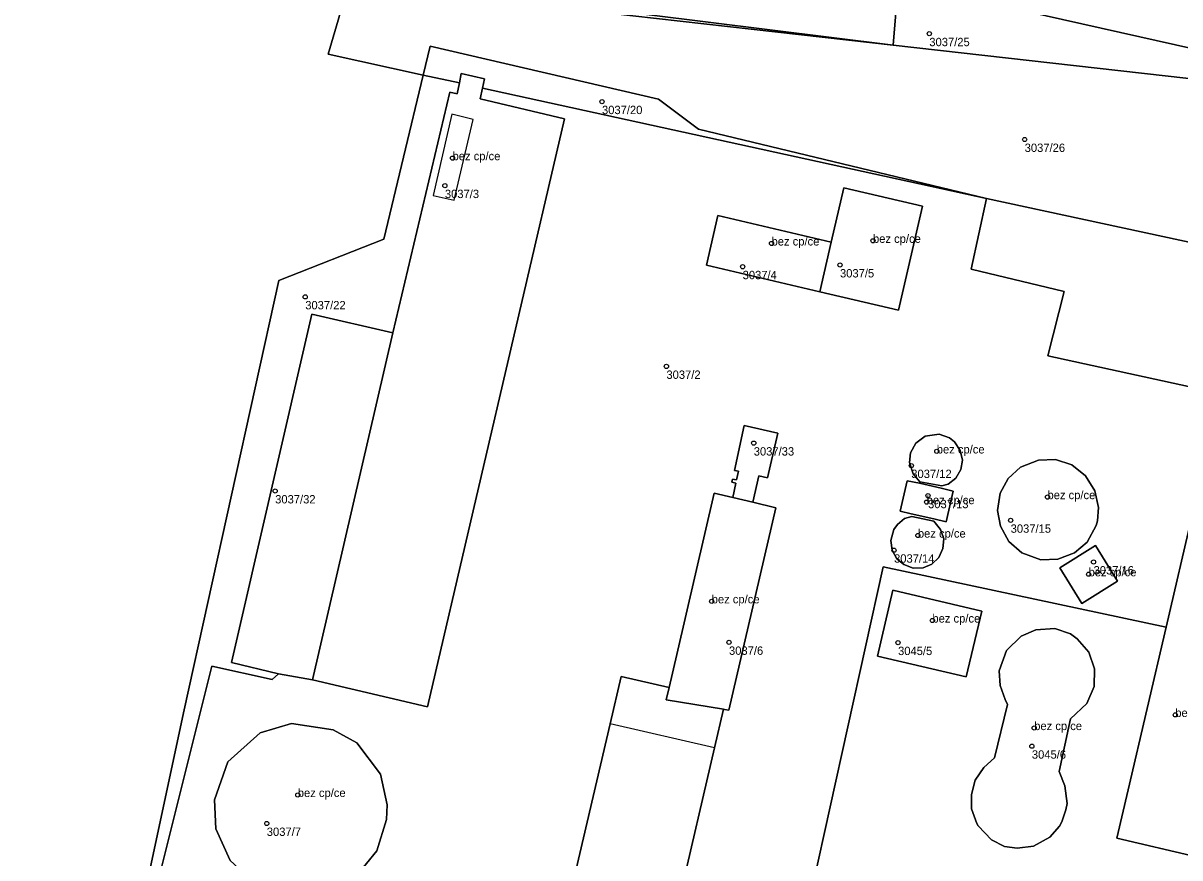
# Model space of a CAD drawing. Extents: x -878211 to -870363, y -1058464 to -1052522.
# Drawn here: x -873094.9 to -872956.5, y -1056521.4 to -1056421.5 of the extents above; entities that cross this region are included whole.
import ezdxf

# ---------------------------------------------------------------- set-up
doc = ezdxf.new("R2010")
doc.units = 0
for name, color, linetype in [('Definiční body', 7, 'Continuous'), ('Polygon budovy', 7, 'Continuous'), ('Polygon parcely', 7, 'Continuous')]:
    doc.layers.add(name, color=color, linetype=linetype)

msp = doc.modelspace()

# ---------------------------------------------------------------- linework, layer by layer
at = {"layer": 'Definiční body'}
for centre in [(-872986.43, -1056422.72994), (-873025.6, -1056430.85994), (-872975.02, -1056435.38994), (-873043.48, -1056437.61994), (-873044.4, -1056440.90994), (-873005.31, -1056447.82994), (-872993.17, -1056447.50994), (-873008.77, -1056450.61994), (-872997.12, -1056450.40994), (-873061.11, -1056454.22994), (-873017.89, -1056462.54994), (-873007.44, -1056471.72994), (-872985.54, -1056472.71994), (-872988.59, -1056474.41994), (-873064.71, -1056477.45994), (-872986.74, -1056478.78994), (-872986.58, -1056478.02994), (-872972.29, -1056478.18994), (-872976.7, -1056480.96994), (-872987.8, -1056482.78994), (-872990.65, -1056484.54994), (-872966.78, -1056485.95994), (-872967.37, -1056487.41994), (-873012.47, -1056490.65994), (-872986.06, -1056492.95994), (-873010.4, -1056495.57994), (-872990.17, -1056495.60994), (-872957, -1056504.25994), (-872973.88, -1056505.82994), (-872974.16, -1056508.00994), (-873062, -1056513.83994), (-873065.71, -1056517.25994)]:
    msp.add_circle(centre, 0.25, dxfattribs=at)
at = {"layer": 'Polygon budovy'}
for points in [[(-873045.82, -1056442.09), (-873043.29, -1056442.67), (-873041.02, -1056432.98), (-873043.56, -1056432.36)], [(-872998.17, -1056447.69), (-872999.53, -1056453.62), (-872990.12, -1056455.8), (-872987.26, -1056443.37), (-872996.67, -1056441.17)], [(-873013.09, -1056450.42), (-872999.53, -1056453.62), (-872998.17, -1056447.69), (-873011.72, -1056444.49)], [(-872984.95, -1056476.83), (-872984.18, -1056476.63), (-872983.27, -1056475.93), (-872982.67, -1056474.9), (-872982.47, -1056473.76), (-872982.72, -1056472.62), (-872983.4, -1056471.58), (-872984, -1056471.1), (-872985.27, -1056470.64), (-872986.92, -1056470.89), (-872988.03, -1056471.72), (-872988.7, -1056472.9), (-872988.79, -1056474.06), (-872988.35, -1056475.41), (-872987.56, -1056476.35)], [(-872971.32, -1056473.7), (-872973.36, -1056473.77), (-872975.51, -1056474.6), (-872977, -1056475.96), (-872977.94, -1056477.73), (-872978.26, -1056479.79), (-872977.93, -1056481.67), (-872976.9, -1056483.5), (-872975.37, -1056484.85), (-872973.1, -1056485.7), (-872971.04, -1056485.63), (-872969.06, -1056484.86), (-872967.56, -1056483.6), (-872966.46, -1056481.61), (-872966.32, -1056481.05), (-872966.17, -1056479.45), (-872966.61, -1056477.43), (-872967.73, -1056475.64), (-872969.37, -1056474.31)], [(-872989.09, -1056476.23), (-872989.93, -1056479.87), (-872988.59, -1056480.21), (-872985.88, -1056480.81), (-872984.42, -1056481.15), (-872983.58, -1056477.49), (-872985.03, -1056477.14), (-872987.61, -1056476.54)], [(-873011.06, -1056503.59), (-873010.93, -1056503.61), (-873010.44, -1056503.69), (-873004.8, -1056479.46), (-873007.55, -1056478.81), (-873009.96, -1056478.24), (-873012.19, -1056477.72), (-873016.66, -1056497.03), (-873017.58, -1056500.98), (-873017.92, -1056502.47)], [(-872991.05, -1056483.4), (-872990.88, -1056484.56), (-872990.33, -1056485.58), (-872989.5, -1056486.27), (-872988.36, -1056486.69), (-872987.18, -1056486.67), (-872986.14, -1056486.22), (-872985.29, -1056485.41), (-872984.8, -1056484.34), (-872984.71, -1056483.2), (-872985.09, -1056482.05), (-872985.88, -1056481.09), (-872988.54, -1056480.51), (-872989.39, -1056480.76), (-872990.25, -1056481.47), (-872990.69, -1056482.08)], [(-872963.99, -1056519), (-872954.44, -1056521.25), (-872953.11, -1056515.44), (-872948.52, -1056495.82), (-872945.38, -1056482.42), (-872954.94, -1056480.2), (-872958.1, -1056493.77), (-872962.64, -1056513.22)], [(-872970.8, -1056486.64), (-872968.18, -1056490.91), (-872963.93, -1056488.25), (-872966.54, -1056483.97)], [(-872992.64, -1056497.22), (-872982.03, -1056499.7), (-872980.16, -1056491.84), (-872990.78, -1056489.34)], [(-872969.55, -1056494.55), (-872971.42, -1056493.93), (-872973.68, -1056494.06), (-872975.45, -1056494.82), (-872977.18, -1056496.56), (-872978.07, -1056498.98), (-872977.94, -1056500.74), (-872977.34, -1056502.4), (-872977.07, -1056503.03), (-872978.63, -1056509.41), (-872979.92, -1056510.57), (-872980.94, -1056512.06), (-872981.4, -1056513.78), (-872981.38, -1056515.51), (-872980.75, -1056517.25), (-872980.6, -1056517.55), (-872979, -1056519.23), (-872977.43, -1056520.02), (-872975.9, -1056520.22), (-872973.97, -1056519.98), (-872972.01, -1056518.91), (-872970.87, -1056517.58), (-872970.56, -1056517.04), (-872970.11, -1056515.64), (-872969.95, -1056514.87), (-872970.2, -1056512.76), (-872970.89, -1056511.05), (-872969.54, -1056504.75), (-872967.6, -1056502.9), (-872966.71, -1056500.85), (-872966.65, -1056498.74), (-872967.35, -1056496.75), (-872968.72, -1056495.15)], [(-873071.98, -1056514.44), (-873071.81, -1056517.89), (-873070.11, -1056521.67), (-873067.06, -1056524.5), (-873062.6, -1056526.02), (-873057.57, -1056525.11), (-873056.35, -1056524.47), (-873055.02, -1056523.55), (-873052.56, -1056520.54), (-873051.39, -1056516.78), (-873051.31, -1056515.01), (-873052.12, -1056511.37), (-873054.94, -1056507.62), (-873057.76, -1056506.05), (-873062.74, -1056505.28), (-873066.51, -1056506.39), (-873070.37, -1056509.88)], [(-873024.64, -1056505.32), (-873033.02, -1056541.31), (-873030.84, -1056541.82), (-873020.86, -1056544.2), (-873020.52, -1056544.26), (-873012.13, -1056508.2)]]:
    msp.add_lwpolyline(points, close=True, dxfattribs=at)
at = {"layer": 'Polygon parcely'}
for points in [[(-873244.48, -1056356.43), (-873225.81, -1056348.81), (-873221.86, -1056347.43), (-873194.81, -1056337.96), (-873178.18, -1056332.14), (-873145.17, -1056320.58), (-873134.8, -1056318.72), (-873124.57, -1056319.83), (-873106.51, -1056328.59), (-873082.32, -1056348.71), (-873076.98, -1056353.15), (-873051.85, -1056374.06), (-873048.95, -1056375.59), (-873033.43, -1056389.65), (-873020.97, -1056399.66), (-872991.81, -1056416.21), (-872988.28, -1056417), (-872954.67, -1056424.56), (-872887.81, -1056435.69), (-872881.63, -1056438.09), (-872854.96, -1056448.23), (-872837.03, -1056455.05), (-872818.18, -1056462.16), (-872805.41, -1056466.97)], [(-872965.77, -1056583.53), (-873011.74, -1056572.86), (-873011.51, -1056570.14), (-873034.55, -1056564.89), (-873035.24, -1056567.6), (-873061.23, -1056562.29), (-873060.52, -1056559.37), (-873085.59, -1056550.38), (-873075.6, -1056503.67), (-873064.26, -1056452.27), (-873051.69, -1056447.33), (-873046.98, -1056427.68), (-873058.37, -1056425.18), (-873055.91, -1056416.73), (-872990.75, -1056424.08), (-873138.08, -1056405.74), (-873195.82, -1056404.5), (-873250.67, -1056402.54)], [(-872926.71, -1056471.2), (-872972.23, -1056461.3), (-872970.28, -1056453.57), (-872981.43, -1056450.92), (-872979.6, -1056442.46), (-873039.9, -1056429.23), (-873040.17, -1056430.54), (-873030.08, -1056432.9), (-873046.48, -1056503.28), (-873060.25, -1056500.07), (-873064.31, -1056499.33), (-873065.08, -1056500.02), (-873072.28, -1056498.43), (-873079.33, -1056526.69)], [(-873033.02, -1056541.31), (-873024.64, -1056505.32), (-873023.32, -1056499.67), (-873017.58, -1056500.98), (-873016.66, -1056497.03), (-873012.19, -1056477.72), (-873009.96, -1056478.24), (-873009.6, -1056476.51), (-873010.08, -1056476.42), (-873009.97, -1056476.03), (-873009.51, -1056476.13), (-873009.28, -1056475.09), (-873009.76, -1056474.99), (-873008.58, -1056469.62), (-873004.57, -1056470.52), (-873005.79, -1056475.88), (-873006.83, -1056475.66), (-873007.55, -1056478.81), (-873004.8, -1056479.46), (-873010.44, -1056503.69), (-873010.93, -1056503.61), (-873011.06, -1056503.59), (-873012.13, -1056508.2), (-873020.52, -1056544.26)], [(-873002.54, -1056534.4), (-872991.97, -1056486.55), (-872958.1, -1056493.77), (-872954.94, -1056480.2)], [(-872928.34, -1056591.52), (-872911.6, -1056519.37), (-872907.5, -1056504.95), (-872913.09, -1056503.37), (-872913.48, -1056503.29), (-872948.52, -1056495.82), (-872953.11, -1056515.44), (-872954.44, -1056521.25), (-872963.99, -1056519), (-872962.64, -1056513.22), (-872958.1, -1056493.77), (-872991.97, -1056486.55), (-873002.54, -1056534.4), (-873001.04, -1056534.73), (-873003.97, -1056547.59), (-873005.39, -1056547.27), (-873010.2, -1056569.04), (-873011.51, -1056570.14), (-873011.74, -1056572.86), (-872965.77, -1056583.53)]]:
    msp.add_lwpolyline(points, dxfattribs=at)
for points in [[(-873195.82, -1056404.5), (-873138.08, -1056405.74), (-872990.75, -1056424.08), (-872990.43, -1056420.24), (-873056.93, -1056413.56), (-873059.58, -1056410.35), (-873138.04, -1056402.11), (-873184.19, -1056397.93), (-873196, -1056396.62), (-873224.59, -1056394.53), (-873248.94, -1056393.39), (-873250.67, -1056402.54)], [(-873018.85, -1056430.55), (-873014.07, -1056434.17), (-872979.6, -1056442.46), (-872905, -1056458.53), (-872913.38, -1056502.65), (-872913.48, -1056503.29), (-872913.09, -1056503.37), (-872907.5, -1056504.95), (-872887.81, -1056435.69), (-872990.75, -1056424.08), (-873055.91, -1056416.73), (-873058.37, -1056425.18), (-873046.98, -1056427.68), (-873046.17, -1056424.22)], [(-872990.75, -1056424.08), (-872887.81, -1056435.69), (-872954.67, -1056424.56), (-872988.28, -1056417), (-872990.34, -1056418.28), (-872990.43, -1056420.24)], [(-873039.9, -1056429.23), (-872979.6, -1056442.46), (-873014.07, -1056434.17), (-873018.85, -1056430.55), (-873046.17, -1056424.22), (-873046.98, -1056427.68), (-873042.67, -1056428.62), (-873042.45, -1056427.48), (-873039.66, -1056428.11)], [(-873039.66, -1056428.11), (-873042.45, -1056427.48), (-873042.67, -1056428.62), (-873042.92, -1056429.91), (-873043.81, -1056429.71), (-873050.63, -1056458.53), (-873060.25, -1056500.07), (-873046.48, -1056503.28), (-873030.08, -1056432.9), (-873040.17, -1056430.54), (-873039.9, -1056429.23)], [(-873046.98, -1056427.68), (-873051.69, -1056447.33), (-873064.26, -1056452.27), (-873075.6, -1056503.67), (-873085.59, -1056550.38), (-873060.52, -1056559.37), (-873055.07, -1056536.32), (-873055.28, -1056533.33), (-873056.73, -1056532.17), (-873079.33, -1056526.69), (-873072.28, -1056498.43), (-873065.08, -1056500.02), (-873064.31, -1056499.33), (-873069.94, -1056498), (-873060.32, -1056456.29), (-873050.63, -1056458.53), (-873043.81, -1056429.71), (-873042.92, -1056429.91), (-873042.67, -1056428.62)], [(-873011.72, -1056444.49), (-872998.17, -1056447.69), (-872996.67, -1056441.17), (-872987.26, -1056443.37), (-872990.12, -1056455.8), (-872999.53, -1056453.62), (-873013.09, -1056450.42)], [(-872999.53, -1056453.62), (-872990.12, -1056455.8), (-872987.26, -1056443.37), (-872996.67, -1056441.17), (-872998.17, -1056447.69)], [(-872979.6, -1056442.46), (-872981.43, -1056450.92), (-872970.28, -1056453.57), (-872972.23, -1056461.3), (-872926.71, -1056471.2), (-872932.56, -1056496.55), (-872930.66, -1056498.75), (-872913.38, -1056502.65), (-872905, -1056458.53)], [(-872999.53, -1056453.62), (-872998.17, -1056447.69), (-873011.72, -1056444.49), (-873013.09, -1056450.42)], [(-873064.31, -1056499.33), (-873060.25, -1056500.07), (-873050.63, -1056458.53), (-873060.32, -1056456.29), (-873069.94, -1056498)], [(-873007.55, -1056478.81), (-873006.83, -1056475.66), (-873005.79, -1056475.88), (-873004.57, -1056470.52), (-873008.58, -1056469.62), (-873009.76, -1056474.99), (-873009.28, -1056475.09), (-873009.51, -1056476.13), (-873009.97, -1056476.03), (-873010.08, -1056476.42), (-873009.6, -1056476.51), (-873009.96, -1056478.24)], [(-872988.35, -1056475.41), (-872988.79, -1056474.06), (-872988.7, -1056472.9), (-872988.03, -1056471.72), (-872986.92, -1056470.89), (-872985.27, -1056470.64), (-872984, -1056471.1), (-872983.4, -1056471.58), (-872982.72, -1056472.62), (-872982.47, -1056473.76), (-872982.67, -1056474.9), (-872983.27, -1056475.93), (-872984.18, -1056476.63), (-872984.95, -1056476.83), (-872987.56, -1056476.35)], [(-872988.35, -1056475.41), (-872987.56, -1056476.35), (-872984.95, -1056476.83), (-872984.18, -1056476.63), (-872983.27, -1056475.93), (-872982.67, -1056474.9), (-872982.47, -1056473.76), (-872982.72, -1056472.62), (-872983.4, -1056471.58), (-872984, -1056471.1), (-872985.27, -1056470.64), (-872986.92, -1056470.89), (-872988.03, -1056471.72), (-872988.7, -1056472.9), (-872988.79, -1056474.06)], [(-872967.73, -1056475.64), (-872966.61, -1056477.43), (-872966.17, -1056479.45), (-872966.32, -1056481.05), (-872966.46, -1056481.61), (-872967.56, -1056483.6), (-872969.06, -1056484.86), (-872971.04, -1056485.63), (-872973.1, -1056485.7), (-872975.37, -1056484.85), (-872976.9, -1056483.5), (-872977.93, -1056481.67), (-872978.26, -1056479.79), (-872977.94, -1056477.73), (-872977, -1056475.96), (-872975.51, -1056474.6), (-872973.36, -1056473.77), (-872971.32, -1056473.7), (-872969.37, -1056474.31)], [(-872967.73, -1056475.64), (-872969.37, -1056474.31), (-872971.32, -1056473.7), (-872973.36, -1056473.77), (-872975.51, -1056474.6), (-872977, -1056475.96), (-872977.94, -1056477.73), (-872978.26, -1056479.79), (-872977.93, -1056481.67), (-872976.9, -1056483.5), (-872975.37, -1056484.85), (-872973.1, -1056485.7), (-872971.04, -1056485.63), (-872969.06, -1056484.86), (-872967.56, -1056483.6), (-872966.46, -1056481.61), (-872966.32, -1056481.05), (-872966.17, -1056479.45), (-872966.61, -1056477.43)], [(-872983.58, -1056477.49), (-872984.42, -1056481.15), (-872985.88, -1056480.81), (-872988.59, -1056480.21), (-872989.93, -1056479.87), (-872989.09, -1056476.23), (-872987.61, -1056476.54), (-872985.03, -1056477.14)], [(-872983.58, -1056477.49), (-872985.03, -1056477.14), (-872987.61, -1056476.54), (-872989.09, -1056476.23), (-872989.93, -1056479.87), (-872988.59, -1056480.21), (-872985.88, -1056480.81), (-872984.42, -1056481.15)], [(-873007.55, -1056478.81), (-873009.96, -1056478.24), (-873012.19, -1056477.72), (-873016.66, -1056497.03), (-873017.58, -1056500.98), (-873017.92, -1056502.47), (-873011.06, -1056503.59), (-873010.93, -1056503.61), (-873010.44, -1056503.69), (-873004.8, -1056479.46)], [(-872984.8, -1056484.34), (-872985.29, -1056485.41), (-872986.14, -1056486.22), (-872987.18, -1056486.67), (-872988.36, -1056486.69), (-872989.5, -1056486.27), (-872990.33, -1056485.58), (-872990.88, -1056484.56), (-872991.05, -1056483.4), (-872990.69, -1056482.08), (-872990.25, -1056481.47), (-872989.39, -1056480.76), (-872988.54, -1056480.51), (-872985.88, -1056481.09), (-872985.09, -1056482.05), (-872984.71, -1056483.2)], [(-872984.8, -1056484.34), (-872984.71, -1056483.2), (-872985.09, -1056482.05), (-872985.88, -1056481.09), (-872988.54, -1056480.51), (-872989.39, -1056480.76), (-872990.25, -1056481.47), (-872990.69, -1056482.08), (-872991.05, -1056483.4), (-872990.88, -1056484.56), (-872990.33, -1056485.58), (-872989.5, -1056486.27), (-872988.36, -1056486.69), (-872987.18, -1056486.67), (-872986.14, -1056486.22), (-872985.29, -1056485.41)], [(-872954.94, -1056480.2), (-872958.1, -1056493.77), (-872962.64, -1056513.22), (-872963.99, -1056519), (-872954.44, -1056521.25), (-872953.11, -1056515.44), (-872948.52, -1056495.82), (-872945.38, -1056482.42)], [(-872966.54, -1056483.97), (-872963.93, -1056488.25), (-872968.18, -1056490.91), (-872970.8, -1056486.64)], [(-872966.54, -1056483.97), (-872970.8, -1056486.64), (-872968.18, -1056490.91), (-872963.93, -1056488.25)], [(-872980.16, -1056491.84), (-872982.03, -1056499.7), (-872992.64, -1056497.22), (-872990.78, -1056489.34)], [(-872980.16, -1056491.84), (-872990.78, -1056489.34), (-872992.64, -1056497.22), (-872982.03, -1056499.7)], [(-872967.6, -1056502.9), (-872966.71, -1056500.85), (-872966.65, -1056498.74), (-872967.35, -1056496.75), (-872968.72, -1056495.15), (-872969.55, -1056494.55), (-872971.42, -1056493.93), (-872973.68, -1056494.06), (-872975.45, -1056494.82), (-872977.18, -1056496.56), (-872978.07, -1056498.98), (-872977.94, -1056500.74), (-872977.34, -1056502.4), (-872977.07, -1056503.03), (-872978.63, -1056509.41), (-872979.92, -1056510.57), (-872980.94, -1056512.06), (-872981.4, -1056513.78), (-872981.38, -1056515.51), (-872980.75, -1056517.25), (-872980.6, -1056517.55), (-872979, -1056519.23), (-872977.43, -1056520.02), (-872975.9, -1056520.22), (-872973.97, -1056519.98), (-872972.01, -1056518.91), (-872970.87, -1056517.58), (-872970.56, -1056517.04), (-872970.11, -1056515.64), (-872969.95, -1056514.87), (-872970.2, -1056512.76), (-872970.89, -1056511.05), (-872969.54, -1056504.75)], [(-872967.6, -1056502.9), (-872969.54, -1056504.75), (-872970.89, -1056511.05), (-872970.2, -1056512.76), (-872969.95, -1056514.87), (-872970.11, -1056515.64), (-872970.56, -1056517.04), (-872970.87, -1056517.58), (-872972.01, -1056518.91), (-872973.97, -1056519.98), (-872975.9, -1056520.22), (-872977.43, -1056520.02), (-872979, -1056519.23), (-872980.6, -1056517.55), (-872980.75, -1056517.25), (-872981.38, -1056515.51), (-872981.4, -1056513.78), (-872980.94, -1056512.06), (-872979.92, -1056510.57), (-872978.63, -1056509.41), (-872977.07, -1056503.03), (-872977.34, -1056502.4), (-872977.94, -1056500.74), (-872978.07, -1056498.98), (-872977.18, -1056496.56), (-872975.45, -1056494.82), (-872973.68, -1056494.06), (-872971.42, -1056493.93), (-872969.55, -1056494.55), (-872968.72, -1056495.15), (-872967.35, -1056496.75), (-872966.65, -1056498.74), (-872966.71, -1056500.85)], [(-873020.86, -1056544.2), (-873020.52, -1056544.26), (-873012.13, -1056508.2), (-873011.06, -1056503.59), (-873017.92, -1056502.47), (-873017.58, -1056500.98), (-873023.32, -1056499.67), (-873024.64, -1056505.32), (-873033.02, -1056541.31), (-873030.84, -1056541.82)], [(-873071.98, -1056514.44), (-873070.37, -1056509.88), (-873066.51, -1056506.39), (-873062.74, -1056505.28), (-873057.76, -1056506.05), (-873054.94, -1056507.62), (-873052.12, -1056511.37), (-873051.31, -1056515.01), (-873051.39, -1056516.78), (-873052.56, -1056520.54), (-873055.02, -1056523.55), (-873056.35, -1056524.47), (-873057.57, -1056525.11), (-873062.6, -1056526.02), (-873067.06, -1056524.5), (-873070.11, -1056521.67), (-873071.81, -1056517.89)], [(-873071.98, -1056514.44), (-873071.81, -1056517.89), (-873070.11, -1056521.67), (-873067.06, -1056524.5), (-873062.6, -1056526.02), (-873057.57, -1056525.11), (-873056.35, -1056524.47), (-873055.02, -1056523.55), (-873052.56, -1056520.54), (-873051.39, -1056516.78), (-873051.31, -1056515.01), (-873052.12, -1056511.37), (-873054.94, -1056507.62), (-873057.76, -1056506.05), (-873062.74, -1056505.28), (-873066.51, -1056506.39), (-873070.37, -1056509.88)]]:
    msp.add_lwpolyline(points, close=True, dxfattribs=at)

# ---------------------------------------------------------------- texts
at = {"layer": 'Definiční body'}
for s, p in [('3037/25', (-872986.43, -1056424.219)), ('3037/20', (-873025.6, -1056432.349)), ('bez cp/ce', (-873043.48, -1056437.87)), ('3037/26', (-872975.02, -1056436.879)), ('3037/3', (-873044.4, -1056442.399)), ('bez cp/ce', (-872993.17, -1056447.76)), ('bez cp/ce', (-873005.31, -1056448.08)), ('3037/5', (-872997.12, -1056451.899)), ('3037/4', (-873008.77, -1056452.109)), ('3037/22', (-873061.11, -1056455.719)), ('3037/2', (-873017.89, -1056464.039)), ('3037/33', (-873007.44, -1056473.219)), ('bez cp/ce', (-872985.54, -1056472.97)), ('3037/12', (-872988.59, -1056475.909)), ('3037/32', (-873064.71, -1056478.949)), ('bez cp/ce', (-872986.74, -1056479.04)), ('3037/13', (-872986.58, -1056479.519)), ('bez cp/ce', (-872972.29, -1056478.44)), ('3037/15', (-872976.7, -1056482.459)), ('bez cp/ce', (-872987.8, -1056483.04)), ('3037/14', (-872990.65, -1056486.039)), ('bez cp/ce', (-872967.37, -1056487.669)), ('3037/16', (-872966.78, -1056487.449)), ('bez cp/ce', (-873012.47, -1056490.909)), ('bez cp/ce', (-872986.06, -1056493.21)), ('3037/6', (-873010.4, -1056497.069)), ('3045/5', (-872990.17, -1056497.099)), ('bez cp/ce', (-872957, -1056504.51)), ('bez cp/ce', (-872973.88, -1056506.08)), ('3045/6', (-872974.16, -1056509.499)), ('bez cp/ce', (-873062, -1056514.09)), ('3037/7', (-873065.71, -1056518.749))]:
    msp.add_text(s, height=0.999996, dxfattribs=at).set_placement(p)

doc.saveas('drawing.dxf')
